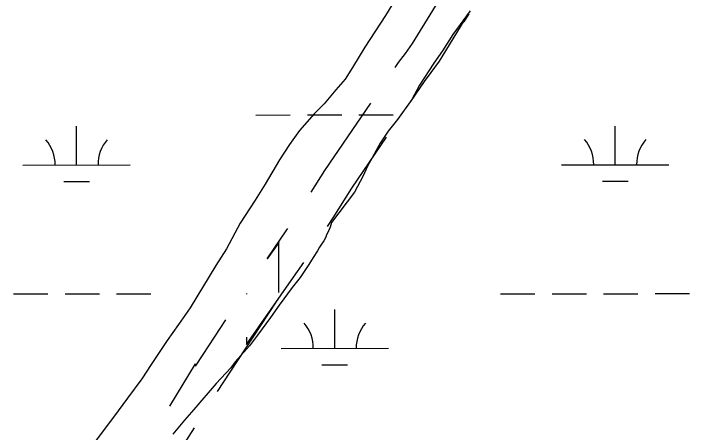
# Model space of a CAD drawing. Extents: x 3279314 to 3317160, y 734079 to 759431.
# Drawn here: x 3304952 to 3305582, y 755896 to 756286 of the extents above; entities that cross this region are included whole.
import ezdxf

# ---------------------------------------------------------------- set-up
doc = ezdxf.new("R2010")
doc.units = 0
for name, color, linetype in [('V-ROAD-CNTR', 7, 'Continuous'), ('V-SITE-VEGE', 7, 'Continuous'), ('V-WETL-SWMP', 7, 'Continuous')]:
    doc.layers.add(name, color=color, linetype=linetype)

msp = doc.modelspace()

# ---------------------------------------------------------------- linework, layer by layer
at = {"layer": 'V-ROAD-CNTR'}
msp.add_line((3305169.54, 756025.09), (3305169.54, 756024.52), dxfattribs=at)
for points in [[(3305307.92, 756235.31), (3305311.1, 756239.96), (3305317.55, 756248.57), (3305324.26, 756257.83), (3305361.91, 756319.4)], [(3305322.65, 756203.69), (3305335.5, 756222.49), (3305341.71, 756230.78), (3305349.24, 756241.18), (3305372.35, 756278.97), (3305372.35, 756277.97), (3305376.84, 756285.47)], [(3305229.71, 756119.21), (3305242.54, 756139.63), (3305285.35, 756202.28)], [(3305244.9, 756087.3), (3305250.19, 756095.41), (3305267.64, 756123.18), (3305300.09, 756170.67)], [(3305199.54, 756025.81), (3305199.54, 756072.58), (3305188.71, 756057.15), (3305207.06, 756084.21), (3305207.98, 756085.62)], [(3305169.54, 755984.52), (3305169.54, 755977.61), (3305213.41, 756040.11), (3305222.8, 756053.96)], [(3305142.52, 755933.69), (3305154.11, 755951.84), (3305197.06, 756016.82)], [(3305098.17, 755920.28), (3305121.96, 755959.5), (3305121.96, 755957.23), (3305128.95, 755968.18), (3305150.37, 756000.59)], [(3305068.86, 755815.05), (3305083.48, 755838.23), (3305091.96, 755852.21), (3305091.96, 755854.48), (3305121, 755899.97)]]:
    msp.add_lwpolyline(points, dxfattribs=at)
at = {"layer": 'V-SITE-VEGE'}
for points in [[(3305304.87, 756293.3), (3305299.05, 756283.94), (3305279.9, 756254.21), (3305268.27, 756235.48), (3305261.3, 756224.47), (3305252.68, 756214.61), (3305241.74, 756201.45), (3305232.58, 756192.17), (3305218.8, 756176.85), (3305209.54, 756163.65), (3305200.25, 756149.34), (3305186.86, 756126.74), (3305177.56, 756111.87), (3305163.63, 756090.4), (3305150.76, 756066.67), (3305140.89, 756051.25), (3305117.02, 756011.58), (3305106.04, 755996.19), (3305095.62, 755981.34), (3305080.55, 755958.78), (3305071.85, 755945.58), (3305058.56, 755927.45), (3305049.9, 755915.91), (3305041.81, 755904.93), (3305028.53, 755887.35)], [(3305378.05, 756288.25), (3305361.87, 756266.28), (3305352, 756250.86), (3305343.9, 756239.31), (3305330.56, 756218.95), (3305323.53, 756205.7), (3305310.23, 756187.01), (3305301.58, 756176.04), (3305294.05, 756165.04), (3305286.46, 756151.25), (3305282.36, 756143.52), (3305278.24, 756134.67), (3305270.04, 756119.21), (3305248.69, 756091.21), (3305247.46, 756086.77), (3305245.68, 756082.34), (3305243.94, 756079.59), (3305243.33, 756077.37), (3305241.57, 756074.06), (3305239.84, 756071.86), (3305237.51, 756068.01), (3305235.76, 756064.69), (3305231.7, 756058.64), (3305227.63, 756052.03), (3305219.51, 756039.93), (3305212.03, 756030.6), (3305199.89, 756014.12), (3305191.79, 756002.58), (3305179.66, 755986.09), (3305172.16, 755976.21), (3305158.95, 755961.43), (3305154.9, 755955.94), (3305141.13, 755941.18), (3305120.43, 755917.07), (3305111.81, 755907.22), (3305100.88, 755894.06)]]:
    msp.add_lwpolyline(points, dxfattribs=at)
at = {"layer": 'V-WETL-SWMP'}
for p, q in [((3305178.19, 756191.19), (3305210.19, 756191.21)), ((3305226.19, 756191.22), (3305258.19, 756191.23)), ((3305274.19, 756191.24), (3305306.19, 756191.26)), ((3305011.15, 756144.68), (3305011.13, 756180.68)), ((3305513.06, 756144.93), (3305513.04, 756180.93)), ((3304961.15, 756144.65), (3305061.15, 756144.7)), ((3305463.06, 756144.91), (3305563.06, 756144.96)), ((3304999.16, 756129.24), (3305023.16, 756129.25)), ((3305501.07, 756129.5), (3305525.07, 756129.51)), ((3304952.37, 756024.58), (3304984.37, 756024.59)), ((3305000.37, 756024.6), (3305032.37, 756024.62)), ((3305048.37, 756024.63), (3305080.37, 756024.64)), ((3305406.28, 756024.81), (3305438.28, 756024.82)), ((3305454.28, 756024.83), (3305486.28, 756024.85)), ((3305502.28, 756024.86), (3305534.28, 756024.87)), ((3305550.28, 756024.88), (3305582.28, 756024.9)), ((3305251.71, 755973.99), (3305251.69, 756009.99)), ((3305201.71, 755973.96), (3305301.71, 755974.01)), ((3305239.72, 755958.55), (3305263.72, 755958.56))]:
    msp.add_line(p, q, dxfattribs=at)
for centre, start, end in [((3304955.91, 756145.12), 359.25735, 40.801), ((3305066.39, 756145.18), 139.25734, 180.801), ((3305457.82, 756145.38), 359.25735, 40.801), ((3305568.3, 756145.44), 139.25734, 180.801), ((3305196.47, 755974.43), 359.25735, 40.801), ((3305306.95, 755974.49), 139.25734, 180.801)]:
    msp.add_arc(centre, 35.25, start, end, dxfattribs=at)

doc.saveas('drawing.dxf')
